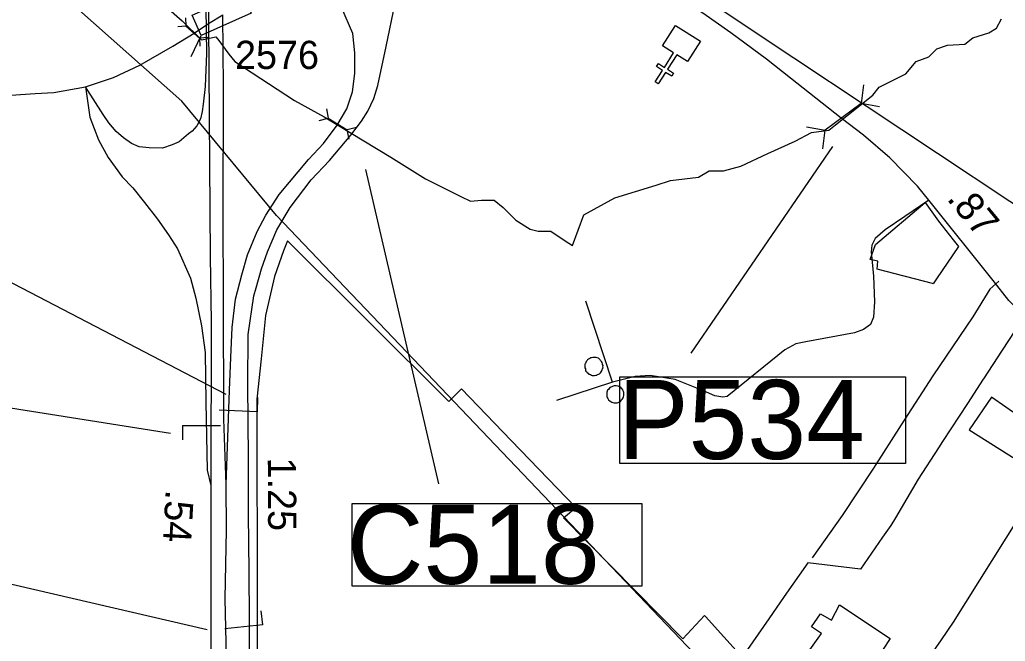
# Model space of a CAD drawing. Extents: x 2082433 to 2279600, y 546599 to 755198.
# Drawn here: x 2204457 to 2208822, y 651098 to 653851 of the extents above; entities that cross this region are included whole.
import ezdxf

# ---------------------------------------------------------------- set-up
doc = ezdxf.new("R2010")
doc.units = 0
for name, color, linetype in [('Exist Boundary Political City Limit New', 7, 'Continuous'), ('Exist Cultural Church CELL', 7, 'Continuous'), ('Exist Cultural Manufacturing Building Footprint', 7, 'Continuous'), ('Exist Hydrographic Creek Single Shore', 7, 'Continuous'), ('Exist Hydrographic Misc Water Feature', 7, 'Continuous'), ('Exist Railroad Mainline', 7, 'Continuous'), ('Exist Road Non-System Type 51', 7, 'Continuous'), ('Exist Road Primary Interstate Ramp 1 Lane Attributed', 7, 'Continuous'), ('Exist Road Primary US Divided Attributed', 7, 'Continuous'), ('Exist Road Primary US Mileage Hundredths English Label', 7, 'Continuous'), ('Exist Road Primary US Structure Cantilever Sign CELL', 7, 'Continuous'), ('Exist Road Primary US Structure Cantilever Sign Number Label', 7, 'Continuous'), ('Exist Road Secondary Mileage Hundredths English Label', 7, 'Continuous'), ('Exist Road Secondary Structure Culvert CELL', 7, 'Continuous'), ('Exist Road Secondary Structure Culvert Number Label', 7, 'Continuous'), ('Exist Road Secondary Structure Pipe CELL', 7, 'Continuous'), ('Exist Road Secondary Structure Pipe Number Label', 7, 'Continuous'), ('Exist Road Secondary Structure Standard Bridge CELL', 7, 'Continuous'), ('Exist Road Secondary Type 51 Attributed', 7, 'Continuous'), ('Exist Road Secondary Type 51 Number Label', 7, 'Continuous'), ('Exist Utilities Electrical Transmission Line', 7, 'Continuous'), ('Map Preparation Boundary City Limit Buffer Line', 7, 'Continuous')]:
    doc.layers.add(name, color=color, linetype=linetype)

msp = doc.modelspace()

# ---------------------------------------------------------------- linework, layer by layer
at = {"layer": 'Exist Boundary Political City Limit New'}
for points in [[(2208518, 652702.8), (2208503.5, 652681.4), (2208499.5, 652682.4), (2208254.8, 652746.8), (2208257, 652781.5), (2208224.2, 652788.9), (2208246.8, 652854.8), (2208467.5, 653041.7), (2208526.2, 652958.2), (2208591.8, 652875.8), (2208614.8, 652847), (2208518, 652702.8)], [(2208518, 652702.8), (2208503.5, 652681.4), (2208499.5, 652682.4), (2208254.8, 652746.8), (2208257, 652781.5), (2208224.2, 652788.9), (2208246.8, 652854.8), (2208467.5, 653041.7), (2208526.2, 652958.2), (2208591.8, 652875.8), (2208614.8, 652847), (2208518, 652702.8)], [(2208892.8, 652515.6), (2208808.8, 652387.5), (2208725.8, 652260.6), (2208725, 652259.3), (2208655, 652151.9), (2208581, 652038.6), (2208544.8, 651982.9), (2208526.8, 651955.2), (2208436.2, 651815.8), (2208335.8, 651645.2), (2208315.8, 651611.3), (2208279, 651559.9), (2208181.2, 651417.7), (2207947, 651446), (2207843.2, 651297.2), (2207774.2, 651197.5), (2207657.5, 651028.8), (2207493.8, 651208.6), (2207490, 651212.7), (2207393.5, 651109.9), (2206866, 651645), (2206919.8, 651690.5), (2206633.8, 651987.9), (2206414.2, 652216.3), (2206357.8, 652161), (2205642.2, 652871.9), (2205625, 652827.9), (2205584.8, 652713.4), (2205545.2, 652540.6), (2205525.5, 652348.8), (2205507.5, 652171), (2205509.2, 651216.8), (2205508, 651003.6)]]:
    msp.add_lwpolyline(points, dxfattribs=at)
at = {"layer": 'Exist Cultural Church CELL'}
msp.add_lwpolyline([(2207414.9, 653665.5), (2207366.7, 653695.8), (2207326.1, 653631.4), (2207353.1, 653614.3), (2207344.6, 653600.8), (2207317.6, 653617.9), (2207285.4, 653567), (2207271.9, 653575.6), (2207304, 653626.5), (2207276.9, 653643.5), (2207285.5, 653657), (2207312.5, 653640), (2207353.2, 653704.3), (2207304.5, 653735.2), (2207361.4, 653825.2), (2207471.8, 653755.5)], close=True, dxfattribs=at)
at = {"layer": 'Exist Cultural Manufacturing Building Footprint'}
for points in [[(2208760.5, 652179.9), (2208662.3, 652035.1), (2208934.6, 651863.4), (2209170.1, 652231.4), (2209101.5, 652280.4), (2209113.7, 652305), (2209074.5, 652334.4), (2209059.7, 652309.9), (2209042.6, 652317.2), (2208888, 652091.6)], [(2208087.8, 651259.9), (2208312.8, 651111.5), (2208280.8, 651063), (2208304.2, 651047.8), (2208287, 651019.6), (2208314, 650998.7), (2208244.2, 650896), (2208196.7, 650927.3), (2208171.2, 650888.6), (2207942.4, 651039.4), (2208008.6, 651132.4), (2207964.4, 651163.1), (2208003.7, 651219.5), (2208052.8, 651191.3)]]:
    msp.add_lwpolyline(points, close=True, dxfattribs=at)
at = {"layer": 'Exist Hydrographic Creek Single Shore'}
for points in [[(2205104, 653910.1), (2205176.9, 653845.3), (2205261.5, 653762.5), (2205325.3, 653774.7), (2205338.1, 653759.5), (2205383.7, 653698), (2205409.8, 653666.5), (2205673.8, 653493.9), (2205805.7, 653420.3), (2206100.1, 653242.7), (2206253.7, 653146.2), (2206411, 653067.6), (2206454.2, 653047.2), (2206502.4, 653052.3), (2206558.2, 653052.3), (2206598.8, 653019.3), (2206654.7, 652963.5), (2206718.1, 652922.9), (2206753.7, 652915.3), (2206809.5, 652915.3), (2206872.9, 652872.1), (2206905.9, 652851.8)], [(2208263.7, 653552.3), (2208381.7, 653610.7), (2208427.4, 653666.5), (2208483.3, 653686.8), (2208518.8, 653722.3), (2208567, 653737.6), (2208643.2, 653742.6), (2208678.7, 653770.6), (2208749.8, 653793.4), (2208782.7, 653813.7), (2208805.6, 653854.3)], [(2206905.9, 652851.8), (2206955.4, 652986.3), (2207092.5, 653062.5), (2207275.2, 653118.3), (2207338.7, 653138.6), (2207463, 653153.8), (2207511.2, 653181.8), (2207574.7, 653181.8), (2207650.8, 653202.1), (2207770.1, 653257.9), (2207891.9, 653313.7), (2207964.3, 653351.8), (2208040.4, 653362), (2208070.9, 653384.8), (2208235.8, 653516.8), (2208263.7, 653552.3)]]:
    msp.add_lwpolyline(points, dxfattribs=at)
at = {"layer": 'Exist Hydrographic Misc Water Feature'}
for points in [[(2207000, 652355.4), (2206995.7, 652355.3), (2206989.7, 652353.3), (2206986, 652353.5), (2206982.1, 652351.2), (2206976, 652347.3), (2206972.3, 652345.4), (2206970.4, 652341.2), (2206966.3, 652337.4), (2206964.3, 652333.2), (2206962.4, 652329.1), (2206960, 652325.3), (2206960.4, 652319.2), (2206960.6, 652315.1), (2206960.4, 652309.1), (2206962.2, 652305.1), (2206962.4, 652299), (2206964.3, 652295.1), (2206968.4, 652291.2), (2206970.2, 652287.3), (2206974.8, 652285.4), (2206978.2, 652281.2), (2206984.8, 652279.4), (2206988.7, 652277.2), (2206993, 652275.3), (2206998.5, 652275.7), (2207002.8, 652275.5), (2207008.6, 652277.4), (2207012.9, 652277.6), (2207016.2, 652279.5), (2207020.5, 652281.7), (2207024.6, 652283.5), (2207028.7, 652287.8), (2207032.2, 652291.7), (2207034.6, 652295.8), (2207036.5, 652299.6), (2207038.5, 652305.8), (2207040.4, 652309.6), (2207040.2, 652313.6), (2207040.4, 652319.7), (2207038.1, 652323.7), (2207038.3, 652327.7), (2207036.3, 652333.7), (2207034.4, 652337.6), (2207029.9, 652341.6), (2207028.1, 652345.5), (2207024.2, 652347.7), (2207019.7, 652351.6), (2207014.1, 652353.7), (2207010.2, 652355.5), (2207005.9, 652355.3), (2207000, 652355.4)], [(2207099, 652230.1), (2207093.1, 652230.2), (2207089.2, 652230), (2207085.1, 652228.2), (2207079.1, 652225.8), (2207075, 652224), (2207070.7, 652221.8), (2207067.2, 652217.9), (2207064.8, 652213.8), (2207060.7, 652210), (2207059.2, 652205.7), (2207057.2, 652202), (2207057, 652197.9), (2207057.2, 652191.8), (2207057, 652187.8), (2207057.4, 652182.1), (2207059.2, 652177.7), (2207061.1, 652173.8), (2207065.2, 652167.9), (2207071.5, 652162.1), (2207075.4, 652159.9), (2207079.7, 652158), (2207083.6, 652156.2), (2207089.2, 652154.2), (2207093.5, 652154.3), (2207099.4, 652154.2), (2207103.7, 652154.4), (2207107.4, 652156.3), (2207113.4, 652158.2), (2207117.5, 652160.4), (2207121.2, 652164.4), (2207123, 652168.5), (2207127.1, 652172.4), (2207129.2, 652176.5), (2207131, 652180.3), (2207133.3, 652186.5), (2207133.1, 652190.5), (2207133.3, 652196.6), (2207133.1, 652200.2), (2207131.2, 652204.6), (2207128.7, 652210.2), (2207126.9, 652214.2), (2207123, 652216.4), (2207121.2, 652220.3), (2207115, 652224.5), (2207111.1, 652226.3), (2207107, 652228.1), (2207099, 652230.1)]]:
    msp.add_lwpolyline(points, dxfattribs=at)
at = {"layer": 'Exist Railroad Mainline'}
msp.add_lwpolyline([(2206423.8, 654659.8), (2207728.3, 653786.7), (2209000.3, 652942.9), (2209943.1, 652333), (2211457.1, 651336.6), (2212058.2, 650933.3), (2212643.5, 650522.8), (2212945.4, 650335.2), (2212994.1, 650301.7)], dxfattribs=at)
at = {"layer": 'Exist Road Non-System Type 51'}
for q in [(2206964.8, 652604.2), (2206834.8, 652165.1)]:
    msp.add_line((2207082.6, 652246.1), q, dxfattribs=at)
for points in [[(2208483.5, 653051.7), (2208377.8, 652979.6), (2208289.5, 652920.7), (2208245.3, 652881.4), (2208230.6, 652852), (2208228.2, 652822.6), (2208238, 652714.6), (2208242.9, 652601.8), (2208238, 652533.1), (2208225.7, 652501.2), (2208193.8, 652479.1), (2208154.6, 652464.4), (2207938.7, 652425.2), (2207894.5, 652415.4), (2207845.5, 652388.4), (2207590.4, 652182.3), (2207570.7, 652179.9), (2207536.4, 652184.8), (2207484.9, 652206.9), (2207359.8, 652258.4), (2207249.4, 652275.5), (2207183.1, 652270.6), (2207082.6, 652246.1)], [(2208793.6, 652693.8), (2208754.3, 652657), (2208678.3, 652535.6), (2208501.7, 652274.3), (2208361.8, 652057.2), (2208239.2, 651864.6), (2208099.4, 651654.9), (2207966.9, 651468.5)], [(2209279.7, 652250.5), (2208995.8, 651827.5), (2208591.2, 651182.7), (2208538.5, 651105.4), (2208444, 650969.3), (2208268.6, 650711.7), (2208231.8, 650660.2)]]:
    msp.add_lwpolyline(points, dxfattribs=at)
at = {"layer": 'Exist Road Primary Interstate Ramp 1 Lane Attributed'}
for points in [[(2205261.9, 654451.6), (2205276.8, 654208.6), (2205284.2, 653701.8), (2205278.1, 653555), (2205269.8, 653476.4), (2205265.4, 653445), (2205257.6, 653411.7), (2205241, 653381.2), (2205220.4, 653358), (2205203.8, 653345.3), (2205162.8, 653309.5), (2205132.2, 653297.3), (2205088.5, 653282.4), (2205030.8, 653283.3), (2204985.4, 653288.5), (2204952.1, 653303.5), (2204917, 653328.2), (2204884, 653355.8), (2204850.8, 653394.3), (2204826.8, 653431), (2204748.1, 653554.2)], [(2205371.2, 651792.6), (2205386.5, 652211.2), (2205391.3, 652355.3), (2205398.2, 652487.3), (2205412.7, 652613.1), (2205440.6, 652721.4), (2205466, 652809.7), (2205508.8, 652913.7), (2205547.2, 652985.3), (2205605.3, 653077.1), (2205735.5, 653231.7), (2205802.8, 653302.5), (2205862.2, 653383.9), (2205906, 653455.7), (2205930.6, 653532), (2205940.7, 653612.8), (2205940.7, 653704.8), (2205932.3, 653790.1), (2205883.7, 653902.1), (2205830.2, 653991), (2205794.3, 654040.3), (2205773, 654083), (2205758.5, 654136.3)], [(2204748.1, 653554.2), (2204767.4, 653419.6), (2204805.8, 653319.1), (2204847.8, 653241.4), (2204910.7, 653155.7), (2204957.4, 653105.9), (2205009.8, 653042.1), (2205067.5, 652967.9), (2205115.6, 652898), (2205155.3, 652835.9), (2205213, 652706.6), (2205236.6, 652618.3), (2205261.9, 652495.1), (2205278.1, 652378), (2205281.6, 652157), (2205287.7, 651856.4), (2205303.4, 651788.2)]]:
    msp.add_lwpolyline(points, dxfattribs=at)
at = {"layer": 'Exist Road Primary US Divided Attributed'}
for points in [[(2205261.9, 654451.6), (2205282, 654299.5), (2205288.6, 654193.8), (2205293, 654020.8), (2205293, 653833.8)], [(2205293, 653833.8), (2205300.4, 652802.7), (2205304.8, 652513.5), (2205303.4, 651788.2)], [(2205371.2, 651792.6), (2205360.2, 652081.8), (2205359.4, 652621), (2205357.6, 652968.7), (2205358.9, 653554.4), (2205356.2, 653872.1)], [(2205303.4, 651788.2), (2205302.6, 650975.8)], [(2205373, 651026.8), (2205367.4, 651287.2), (2205372, 651590.8), (2205371.2, 651792.6)]]:
    msp.add_lwpolyline(points, dxfattribs=at)
at = {"layer": 'Exist Road Primary US Structure Cantilever Sign CELL'}
for p, q in [((2205509.4, 652114.8), (2205512.2, 652178.1)), ((2205509.4, 652114.8), (2205340.9, 652122.3)), ((2205177.6, 652054.5), (2205346.3, 652054.3)), ((2205177.6, 652054.5), (2205177.6, 651991.1)), ((2205533.2, 651170.7), (2205526.5, 651233.7)), ((2205533.2, 651170.7), (2205365.5, 651152.9))]:
    msp.add_line(p, q, dxfattribs=at)
at = {"layer": 'Exist Road Primary US Structure Cantilever Sign Number Label'}
for p, q in [((2205370.6, 652191), (2204086, 652860.5)), ((2205125.3, 652017.9), (2203385.9, 652294.6)), ((2205287.4, 651149.6), (2203155.2, 651643.9))]:
    msp.add_line(p, q, dxfattribs=at)
at = {"layer": 'Exist Road Secondary Structure Culvert CELL'}
for p, q in [((2205191.1, 653858.9), (2205192.3, 653823.9)), ((2205157.5, 653820.8), (2205192.3, 653823.9)), ((2205192.3, 653823.9), (2205254.8, 653768.8)), ((2205289.6, 653771.9), (2205254.8, 653768.8)), ((2205256, 653733.8), (2205254.8, 653768.8)), ((2205815.5, 653456.5), (2205823.6, 653415.7)), ((2205783.3, 653405.3), (2205823.6, 653415.7)), ((2205823.6, 653415.7), (2205907.6, 653362.8)), ((2205947.9, 653373.1), (2205907.6, 653362.8)), ((2205915.7, 653321.9), (2205907.6, 653362.8))]:
    msp.add_line(p, q, dxfattribs=at)
at = {"layer": 'Exist Road Secondary Structure Culvert Number Label'}
msp.add_line((2205988.1, 653187.1), (2206311.8, 651795.3), dxfattribs=at)
msp.add_lwpolyline([(2205929.3, 651708.1), (2207212.1, 651708.1), (2207212.1, 651343.1), (2205929.3, 651343.1)], close=True, dxfattribs=at)
at = {"layer": 'Exist Road Secondary Structure Pipe CELL'}
for p, q in [((2208193.9, 653561.9), (2208183.7, 653479.2)), ((2208183.7, 653479.2), (2208024.1, 653361.4)), ((2208265.7, 653464.6), (2208183.7, 653479.2)), ((2207942.1, 653376.1), (2208024.1, 653361.4)), ((2208013.9, 653278.8), (2208024.1, 653361.4))]:
    msp.add_line(p, q, dxfattribs=at)
at = {"layer": 'Exist Road Secondary Structure Pipe Number Label'}
msp.add_line((2208057.1, 653289.6), (2207428.7, 652374), dxfattribs=at)
msp.add_lwpolyline([(2207114.3, 652269.6), (2208380.5, 652269.6), (2208380.5, 651885.8), (2207114.3, 651885.8)], close=True, dxfattribs=at)
at = {"layer": 'Exist Road Secondary Structure Standard Bridge CELL'}
msp.add_line((2205215.5, 653687.7), (2205260.1, 653781.6), dxfattribs=at)
msp.add_lwpolyline([(2205221, 653871.3), (2205442.8, 653970.1), (2205481.9, 653880.4), (2205260.1, 653781.6)], close=True, dxfattribs=at)
at = {"layer": 'Exist Road Secondary Type 51 Attributed'}
for points in [[(2209279.7, 652250.5), (2209091.7, 652372.8), (2209017.7, 652434.6), (2208961.5, 652482.8), (2208890.9, 652554.6), (2208838.1, 652607.4), (2208768, 652696), (2208483.5, 653051.7), (2208434.1, 653113.5), (2208311.3, 653239.1), (2208194.6, 653340.1), (2208094.7, 653415.3), (2207870.8, 653592.6), (2207765.3, 653675.6), (2207607.1, 653793.5), (2207483.1, 653879.9), (2207311.4, 653987.6), (2206697.1, 654332.1), (2206295.9, 654580.1)], [(2205923.9, 653340.1), (2205971, 653401.8), (2205998, 653445.6), (2206025.5, 653501.7), (2206043.4, 653560.1), (2206080.5, 653732.9), (2206120.3, 653924.8), (2206134.9, 654005.6), (2206154, 654143.6), (2206157.3, 654187.3), (2206150.6, 654234.5), (2206139.4, 654270.4), (2206110.2, 654332.1), (2206058.6, 654400.5)], [(2204748.1, 653554.2), (2204872.2, 653594.4), (2204988.4, 653650.3), (2205134.4, 653734.2), (2205229.2, 653791.1), (2205293, 653833.8)], [(2205293, 653833.8), (2205356.2, 653872.1)], [(2202082.2, 653254.8), (2202693.4, 653344.5), (2202850.7, 653367.7), (2203029.1, 653394.1), (2203123.1, 653407.8), (2203404.7, 653446.1), (2203478.2, 653455.3), (2203746.9, 653473), (2204090.6, 653495.4), (2204283.1, 653508.8), (2204418.1, 653516.2), (2204525.6, 653523.6), (2204607.5, 653528), (2204748.1, 653554.2)], [(2205475.1, 650869.9), (2205475.1, 651194.9), (2205473.4, 651405.5), (2205469.9, 651660.7), (2205469.5, 651908.8), (2205467.7, 652235.6), (2205469, 652457.6), (2205493.1, 652628), (2205503.8, 652663), (2205527.2, 652747.5), (2205554.2, 652822.8), (2205595.3, 652920.7), (2205655.1, 653019.4), (2205747.8, 653141.7), (2205828.2, 653228.2), (2205923.9, 653340.1)]]:
    msp.add_lwpolyline(points, dxfattribs=at)
at = {"layer": 'Exist Utilities Electrical Transmission Line'}
msp.add_lwpolyline([(2209597.7, 646411.9), (2209543.1, 646499.6), (2209688.4, 646594.4), (2209046.2, 647537.7), (2209036.1, 647571.7), (2209015.8, 647615.5), (2208983.1, 647683.1), (2208952.7, 647766.9), (2208907.7, 647904.6), (2208825.3, 648269.8), (2208381.1, 650062), (2205593.5, 652983.6), (2205174.1, 653490.4), (2203999.9, 654532), (2202321, 656010.8), (2202058.4, 656006.5), (2200150, 657674.1), (2198221.9, 659238.2)], dxfattribs=at)
at = {"layer": 'Map Preparation Boundary City Limit Buffer Line'}
for points in [[(2208518, 652702.8), (2208503.5, 652681.4), (2208499.5, 652682.4), (2208254.8, 652746.8), (2208257, 652781.5), (2208224.2, 652788.9), (2208246.8, 652854.8), (2208467.5, 653041.7), (2208526.2, 652958.2), (2208591.8, 652875.8), (2208614.8, 652847), (2208518, 652702.8)], [(2208518, 652702.8), (2208503.5, 652681.4), (2208499.5, 652682.4), (2208254.8, 652746.8), (2208257, 652781.5), (2208224.2, 652788.9), (2208246.8, 652854.8), (2208467.5, 653041.7), (2208526.2, 652958.2), (2208591.8, 652875.8), (2208614.8, 652847), (2208518, 652702.8)], [(2208892.8, 652515.6), (2208808.8, 652387.5), (2208725.8, 652260.6), (2208725, 652259.3), (2208655, 652151.9), (2208581, 652038.6), (2208544.8, 651982.9), (2208526.8, 651955.2), (2208436.2, 651815.8), (2208335.8, 651645.2), (2208315.8, 651611.3), (2208279, 651559.9), (2208181.2, 651417.7), (2207947, 651446), (2207843.2, 651297.2), (2207774.2, 651197.5), (2207657.5, 651028.8), (2207493.8, 651208.6), (2207490, 651212.7), (2207393.5, 651109.9), (2206866, 651645), (2206919.8, 651690.5), (2206633.8, 651987.9), (2206414.2, 652216.3), (2206357.8, 652161), (2205642.2, 652871.9), (2205625, 652827.9), (2205584.8, 652713.4), (2205545.2, 652540.6), (2205525.5, 652348.8), (2205507.5, 652171), (2205509.2, 651216.8), (2205508, 651003.6)]]:
    msp.add_lwpolyline(points, dxfattribs=at)

# ---------------------------------------------------------------- texts
at = {"layer": 'Exist Road Primary US Mileage Hundredths English Label'}
msp.add_text('.54', height=125, rotation=266.9287, dxfattribs=at).set_placement((2205103.7, 651771.3))
at = {"layer": 'Exist Road Secondary Mileage Hundredths English Label'}
for s, rotation, p in [('.87', 309.3379, (2208559.9, 653057.1)), ('1.25', 270.3064, (2205555.6, 651911.7))]:
    msp.add_text(s, height=125, rotation=rotation, dxfattribs=at).set_placement(p)
at = {"layer": 'Exist Road Secondary Structure Culvert Number Label'}
msp.add_text('C518', height=350, dxfattribs=at).set_placement((2205907.1, 651352.9))
at = {"layer": 'Exist Road Secondary Structure Pipe Number Label'}
msp.add_text('P534', height=350, dxfattribs=at).set_placement((2207107.2, 651905.6))
at = {"layer": 'Exist Road Secondary Type 51 Number Label'}
msp.add_text('2576', height=125, dxfattribs=at).set_placement((2205410.4, 653632.7))

doc.saveas('drawing.dxf')
